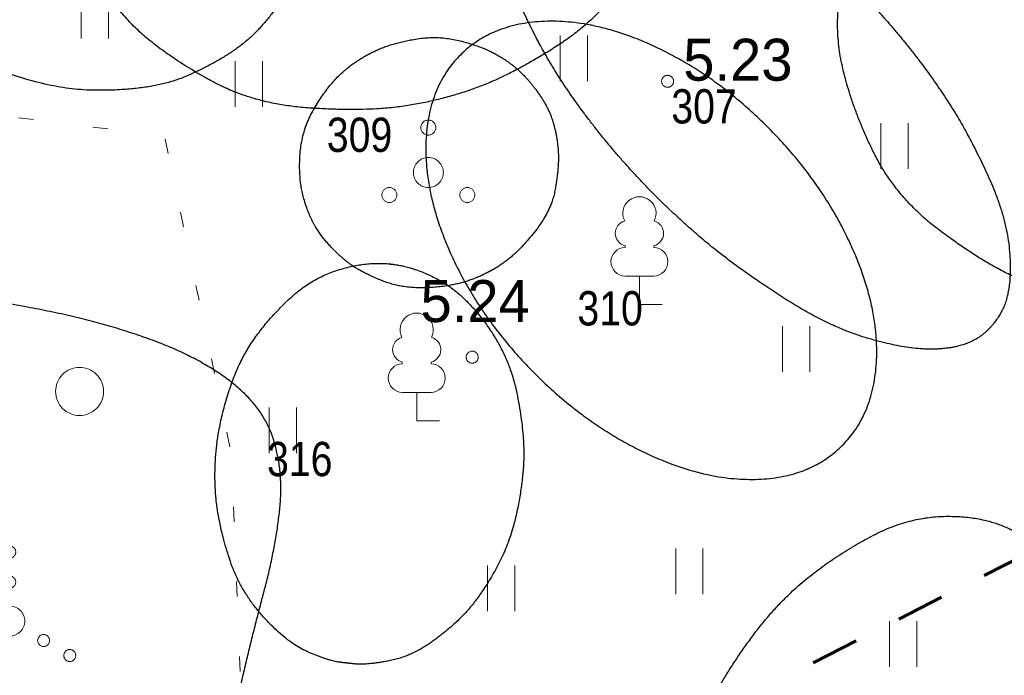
# Model space of a CAD drawing. Header units: metres. Extents: x 538891 to 1080079, y 6588829 to 13178720.
# Tile 429 of 656: x 540007 to 540023, y 6589144 to 6589155. Entities that reach past the tile are written whole.
import ezdxf

# ---------------------------------------------------------------- set-up
doc = ezdxf.new("R2010")
doc.units = ezdxf.units.M
doc.header["$LTSCALE"] = 0.4
doc.linetypes.add('KOLVIK', pattern=[3.125, 0.625, -2.5])
doc.linetypes.add('VW-02 Medium Dashed', pattern=[4, 2, -2])
for name, color, linetype in [('DENDRO', 7, 'Continuous'), ('GEO', 7, 'Continuous'), ('KINO_ASENDIPLAAN', 7, 'Continuous')]:
    doc.layers.add(name, color=color, linetype=linetype)
doc.styles.add('Arial Narrow', font='ARIALN.TTF')
doc.styles.add('HK Explorer Book', font='txt')

# ---------------------------------------------------------------- blocks, each defined once
blk = doc.blocks.new('LEHTP1')
at = {"color": 252, "linetype": 'Continuous', "lineweight": 9, "true_color": 0x888888}
for p, q in [((-0.48, 1.96), (-0.48, 1.9)), ((0.48, 1.96), (0.48, 1.9)), ((0.48, 0.95), (-0.48, 0.95)), ((0, 0), (0, 0.95)), ((0.76, 0), (0, 0))]:
    blk.add_line(p, q, dxfattribs=at)
for centre, radius, start, end in [((0, 3.04), 0.554, 332.5799, 207.4201), ((-0.38, 2.375), 0.425, 105.2441, 257.079), ((0.38, 2.375), 0.425, 282.921, 74.7559), ((-0.475, 1.425), 0.475, 90, 270), ((0.475, 1.425), 0.475, 270, 90)]:
    blk.add_arc(centre, radius, start, end, dxfattribs=at)
blk = doc.blocks.new('PQQSAS')
at = {"color": 252, "linetype": 'Continuous', "lineweight": 9, "true_color": 0x888888, "flags": 128}
for points in [[(0.25, 1.5), (0.249, 1.475), (0.245, 1.451), (0.239, 1.427), (0.231, 1.404), (0.22, 1.382), (0.208, 1.361), (0.193, 1.341), (0.177, 1.323), (0.159, 1.307), (0.139, 1.292), (0.118, 1.28), (0.096, 1.269), (0.073, 1.261), (0.049, 1.255), (0.025, 1.251), (0, 1.25), (-0.025, 1.251), (-0.049, 1.255), (-0.073, 1.261), (-0.096, 1.269), (-0.118, 1.28), (-0.139, 1.292), (-0.159, 1.307), (-0.177, 1.323), (-0.193, 1.341), (-0.208, 1.361), (-0.22, 1.382), (-0.231, 1.404), (-0.239, 1.427), (-0.245, 1.451), (-0.249, 1.475), (-0.25, 1.5), (-0.249, 1.525), (-0.245, 1.549), (-0.239, 1.573), (-0.231, 1.596), (-0.22, 1.618), (-0.208, 1.639), (-0.193, 1.659), (-0.177, 1.677), (-0.159, 1.693), (-0.139, 1.708), (-0.118, 1.72), (-0.096, 1.731), (-0.073, 1.739), (-0.049, 1.745), (-0.025, 1.749), (0, 1.75), (0.025, 1.749), (0.049, 1.745), (0.073, 1.739), (0.096, 1.731), (0.118, 1.72), (0.139, 1.708), (0.159, 1.693), (0.177, 1.677), (0.193, 1.659), (0.208, 1.639), (0.22, 1.618), (0.231, 1.596), (0.239, 1.573), (0.245, 1.549), (0.249, 1.525)], [(0.5, 0), (0.498, -0.049), (0.49, -0.098), (0.478, -0.145), (0.462, -0.191), (0.441, -0.236), (0.416, -0.278), (0.387, -0.317), (0.354, -0.354), (0.317, -0.387), (0.278, -0.416), (0.236, -0.441), (0.191, -0.462), (0.145, -0.478), (0.098, -0.49), (0.049, -0.498), (0, -0.5), (-0.049, -0.498), (-0.098, -0.49), (-0.145, -0.478), (-0.191, -0.462), (-0.236, -0.441), (-0.278, -0.416), (-0.317, -0.387), (-0.354, -0.354), (-0.387, -0.317), (-0.416, -0.278), (-0.441, -0.236), (-0.462, -0.191), (-0.478, -0.145), (-0.49, -0.098), (-0.498, -0.049), (-0.5, 0), (-0.498, 0.049), (-0.49, 0.098), (-0.478, 0.145), (-0.462, 0.191), (-0.441, 0.236), (-0.416, 0.278), (-0.387, 0.317), (-0.354, 0.354), (-0.317, 0.387), (-0.278, 0.416), (-0.236, 0.441), (-0.191, 0.462), (-0.145, 0.478), (-0.098, 0.49), (-0.049, 0.498), (0, 0.5), (0.049, 0.498), (0.098, 0.49), (0.145, 0.478), (0.191, 0.462), (0.236, 0.441), (0.278, 0.416), (0.317, 0.387), (0.354, 0.354), (0.387, 0.317), (0.416, 0.278), (0.441, 0.236), (0.462, 0.191), (0.478, 0.145), (0.49, 0.098), (0.498, 0.049)], [(-1.05, -0.75), (-1.051, -0.775), (-1.055, -0.799), (-1.061, -0.823), (-1.069, -0.846), (-1.08, -0.868), (-1.092, -0.889), (-1.107, -0.909), (-1.123, -0.927), (-1.141, -0.943), (-1.161, -0.958), (-1.182, -0.97), (-1.204, -0.981), (-1.227, -0.989), (-1.251, -0.995), (-1.275, -0.999), (-1.3, -1), (-1.325, -0.999), (-1.349, -0.995), (-1.373, -0.989), (-1.396, -0.981), (-1.418, -0.97), (-1.439, -0.958), (-1.459, -0.943), (-1.477, -0.927), (-1.493, -0.909), (-1.508, -0.889), (-1.52, -0.868), (-1.531, -0.846), (-1.539, -0.823), (-1.545, -0.799), (-1.549, -0.775), (-1.55, -0.75), (-1.549, -0.725), (-1.545, -0.701), (-1.539, -0.677), (-1.531, -0.654), (-1.52, -0.632), (-1.508, -0.611), (-1.493, -0.591), (-1.477, -0.573), (-1.459, -0.557), (-1.439, -0.542), (-1.418, -0.53), (-1.396, -0.519), (-1.373, -0.511), (-1.349, -0.505), (-1.325, -0.501), (-1.3, -0.5), (-1.275, -0.501), (-1.251, -0.505), (-1.227, -0.511), (-1.204, -0.519), (-1.182, -0.53), (-1.161, -0.542), (-1.141, -0.557), (-1.123, -0.573), (-1.107, -0.591), (-1.092, -0.611), (-1.08, -0.632), (-1.069, -0.654), (-1.061, -0.677), (-1.055, -0.701), (-1.051, -0.725)], [(1.55, -0.75), (1.549, -0.775), (1.545, -0.799), (1.539, -0.823), (1.531, -0.846), (1.52, -0.868), (1.508, -0.889), (1.493, -0.909), (1.477, -0.927), (1.459, -0.943), (1.439, -0.958), (1.418, -0.97), (1.396, -0.981), (1.373, -0.989), (1.349, -0.995), (1.325, -0.999), (1.3, -1), (1.275, -0.999), (1.251, -0.995), (1.227, -0.989), (1.204, -0.981), (1.182, -0.97), (1.161, -0.958), (1.141, -0.943), (1.123, -0.927), (1.107, -0.909), (1.092, -0.889), (1.08, -0.868), (1.069, -0.846), (1.061, -0.823), (1.055, -0.799), (1.051, -0.775), (1.05, -0.75), (1.051, -0.725), (1.055, -0.701), (1.061, -0.677), (1.069, -0.654), (1.08, -0.632), (1.092, -0.611), (1.107, -0.591), (1.123, -0.573), (1.141, -0.557), (1.161, -0.542), (1.182, -0.53), (1.204, -0.519), (1.227, -0.511), (1.251, -0.505), (1.275, -0.501), (1.3, -0.5), (1.325, -0.501), (1.349, -0.505), (1.373, -0.511), (1.396, -0.519), (1.418, -0.53), (1.439, -0.542), (1.459, -0.557), (1.477, -0.573), (1.493, -0.591), (1.508, -0.611), (1.52, -0.632), (1.531, -0.654), (1.539, -0.677), (1.545, -0.701), (1.549, -0.725)]]:
    blk.add_lwpolyline(points, close=True, dxfattribs=at)
blk = doc.blocks.new('VQSA')
at = {"color": 7, "linetype": 'Continuous', "lineweight": 9, "flags": 128}
for points in [[(0.2, 2.3), (0.199, 2.28), (0.196, 2.261), (0.191, 2.242), (0.185, 2.223), (0.176, 2.206), (0.166, 2.189), (0.155, 2.173), (0.141, 2.159), (0.127, 2.145), (0.111, 2.134), (0.094, 2.124), (0.077, 2.115), (0.058, 2.109), (0.039, 2.104), (0.02, 2.101), (0, 2.1), (-0.02, 2.101), (-0.039, 2.104), (-0.058, 2.109), (-0.077, 2.115), (-0.094, 2.124), (-0.111, 2.134), (-0.127, 2.145), (-0.141, 2.159), (-0.155, 2.173), (-0.166, 2.189), (-0.176, 2.206), (-0.185, 2.223), (-0.191, 2.242), (-0.196, 2.261), (-0.199, 2.28), (-0.2, 2.3), (-0.199, 2.32), (-0.196, 2.339), (-0.191, 2.358), (-0.185, 2.377), (-0.176, 2.394), (-0.166, 2.411), (-0.155, 2.427), (-0.141, 2.441), (-0.127, 2.455), (-0.111, 2.466), (-0.094, 2.476), (-0.077, 2.485), (-0.058, 2.491), (-0.039, 2.496), (-0.02, 2.499), (0, 2.5), (0.02, 2.499), (0.039, 2.496), (0.058, 2.491), (0.077, 2.485), (0.094, 2.476), (0.111, 2.466), (0.127, 2.455), (0.141, 2.441), (0.155, 2.427), (0.166, 2.411), (0.176, 2.394), (0.185, 2.377), (0.191, 2.358), (0.196, 2.339), (0.199, 2.32)], [(0.2, 1.3), (0.199, 1.28), (0.196, 1.261), (0.191, 1.242), (0.185, 1.223), (0.176, 1.206), (0.166, 1.189), (0.155, 1.173), (0.141, 1.159), (0.127, 1.145), (0.111, 1.134), (0.094, 1.124), (0.077, 1.115), (0.058, 1.109), (0.039, 1.104), (0.02, 1.101), (0, 1.1), (-0.02, 1.101), (-0.039, 1.104), (-0.058, 1.109), (-0.077, 1.115), (-0.094, 1.124), (-0.111, 1.134), (-0.127, 1.145), (-0.141, 1.159), (-0.155, 1.173), (-0.166, 1.189), (-0.176, 1.206), (-0.185, 1.223), (-0.191, 1.242), (-0.196, 1.261), (-0.199, 1.28), (-0.2, 1.3), (-0.199, 1.32), (-0.196, 1.339), (-0.191, 1.358), (-0.185, 1.377), (-0.176, 1.394), (-0.166, 1.411), (-0.155, 1.427), (-0.141, 1.441), (-0.127, 1.455), (-0.111, 1.466), (-0.094, 1.476), (-0.077, 1.485), (-0.058, 1.491), (-0.039, 1.496), (-0.02, 1.499), (0, 1.5), (0.02, 1.499), (0.039, 1.496), (0.058, 1.491), (0.077, 1.485), (0.094, 1.476), (0.111, 1.466), (0.127, 1.455), (0.141, 1.441), (0.155, 1.427), (0.166, 1.411), (0.176, 1.394), (0.185, 1.377), (0.191, 1.358), (0.196, 1.339), (0.199, 1.32)], [(0.5, 0), (0.498, -0.049), (0.49, -0.098), (0.478, -0.145), (0.462, -0.191), (0.441, -0.236), (0.416, -0.278), (0.387, -0.317), (0.354, -0.354), (0.317, -0.387), (0.278, -0.416), (0.236, -0.441), (0.191, -0.462), (0.145, -0.478), (0.098, -0.49), (0.049, -0.498), (0, -0.5), (-0.049, -0.498), (-0.098, -0.49), (-0.145, -0.478), (-0.191, -0.462), (-0.236, -0.441), (-0.278, -0.416), (-0.317, -0.387), (-0.354, -0.354), (-0.387, -0.317), (-0.416, -0.278), (-0.441, -0.236), (-0.462, -0.191), (-0.478, -0.145), (-0.49, -0.098), (-0.498, -0.049), (-0.5, 0), (-0.498, 0.049), (-0.49, 0.098), (-0.478, 0.145), (-0.462, 0.191), (-0.441, 0.236), (-0.416, 0.278), (-0.387, 0.317), (-0.354, 0.354), (-0.317, 0.387), (-0.278, 0.416), (-0.236, 0.441), (-0.191, 0.462), (-0.145, 0.478), (-0.098, 0.49), (-0.049, 0.498), (0, 0.5), (0.049, 0.498), (0.098, 0.49), (0.145, 0.478), (0.191, 0.462), (0.236, 0.441), (0.278, 0.416), (0.317, 0.387), (0.354, 0.354), (0.387, 0.317), (0.416, 0.278), (0.441, 0.236), (0.462, 0.191), (0.478, 0.145), (0.49, 0.098), (0.498, 0.049)], [(-0.93, -0.65), (-0.931, -0.67), (-0.934, -0.689), (-0.939, -0.708), (-0.945, -0.727), (-0.954, -0.744), (-0.964, -0.761), (-0.975, -0.777), (-0.989, -0.791), (-1.003, -0.805), (-1.019, -0.816), (-1.036, -0.826), (-1.053, -0.835), (-1.072, -0.841), (-1.091, -0.846), (-1.11, -0.849), (-1.13, -0.85), (-1.15, -0.849), (-1.169, -0.846), (-1.188, -0.841), (-1.207, -0.835), (-1.224, -0.826), (-1.241, -0.816), (-1.257, -0.805), (-1.271, -0.791), (-1.285, -0.777), (-1.296, -0.761), (-1.306, -0.744), (-1.315, -0.727), (-1.321, -0.708), (-1.326, -0.689), (-1.329, -0.67), (-1.33, -0.65), (-1.329, -0.63), (-1.326, -0.611), (-1.321, -0.592), (-1.315, -0.573), (-1.306, -0.556), (-1.296, -0.539), (-1.285, -0.523), (-1.271, -0.509), (-1.257, -0.495), (-1.241, -0.484), (-1.224, -0.474), (-1.207, -0.465), (-1.188, -0.459), (-1.169, -0.454), (-1.15, -0.451), (-1.13, -0.45), (-1.11, -0.451), (-1.091, -0.454), (-1.072, -0.459), (-1.053, -0.465), (-1.036, -0.474), (-1.019, -0.484), (-1.003, -0.495), (-0.989, -0.509), (-0.975, -0.523), (-0.964, -0.539), (-0.954, -0.556), (-0.945, -0.573), (-0.939, -0.592), (-0.934, -0.611), (-0.931, -0.63)], [(1.33, -0.65), (1.329, -0.67), (1.326, -0.689), (1.321, -0.708), (1.315, -0.727), (1.306, -0.744), (1.296, -0.761), (1.285, -0.777), (1.271, -0.791), (1.257, -0.805), (1.241, -0.816), (1.224, -0.826), (1.207, -0.835), (1.188, -0.841), (1.169, -0.846), (1.15, -0.849), (1.13, -0.85), (1.11, -0.849), (1.091, -0.846), (1.072, -0.841), (1.053, -0.835), (1.036, -0.826), (1.019, -0.816), (1.003, -0.805), (0.989, -0.791), (0.975, -0.777), (0.964, -0.761), (0.954, -0.744), (0.945, -0.727), (0.939, -0.708), (0.934, -0.689), (0.931, -0.67), (0.93, -0.65), (0.931, -0.63), (0.934, -0.611), (0.939, -0.592), (0.945, -0.573), (0.954, -0.556), (0.964, -0.539), (0.975, -0.523), (0.989, -0.509), (1.003, -0.495), (1.019, -0.484), (1.036, -0.474), (1.053, -0.465), (1.072, -0.459), (1.091, -0.454), (1.11, -0.451), (1.13, -0.45), (1.15, -0.451), (1.169, -0.454), (1.188, -0.459), (1.207, -0.465), (1.224, -0.474), (1.241, -0.484), (1.257, -0.495), (1.271, -0.509), (1.285, -0.523), (1.296, -0.539), (1.306, -0.556), (1.315, -0.573), (1.321, -0.592), (1.326, -0.611), (1.329, -0.63)], [(-1.8, -1.15), (-1.801, -1.17), (-1.804, -1.189), (-1.809, -1.208), (-1.815, -1.227), (-1.824, -1.244), (-1.834, -1.261), (-1.845, -1.277), (-1.859, -1.291), (-1.873, -1.305), (-1.889, -1.316), (-1.906, -1.326), (-1.923, -1.335), (-1.942, -1.341), (-1.961, -1.346), (-1.98, -1.349), (-2, -1.35), (-2.02, -1.349), (-2.039, -1.346), (-2.058, -1.341), (-2.077, -1.335), (-2.094, -1.326), (-2.111, -1.316), (-2.127, -1.305), (-2.141, -1.291), (-2.155, -1.277), (-2.166, -1.261), (-2.176, -1.244), (-2.185, -1.227), (-2.191, -1.208), (-2.196, -1.189), (-2.199, -1.17), (-2.2, -1.15), (-2.199, -1.13), (-2.196, -1.111), (-2.191, -1.092), (-2.185, -1.073), (-2.176, -1.056), (-2.166, -1.039), (-2.155, -1.023), (-2.141, -1.009), (-2.127, -0.995), (-2.111, -0.984), (-2.094, -0.974), (-2.077, -0.965), (-2.058, -0.959), (-2.039, -0.954), (-2.02, -0.951), (-2, -0.95), (-1.98, -0.951), (-1.961, -0.954), (-1.942, -0.959), (-1.923, -0.965), (-1.906, -0.974), (-1.889, -0.984), (-1.873, -0.995), (-1.859, -1.009), (-1.845, -1.023), (-1.834, -1.039), (-1.824, -1.056), (-1.815, -1.073), (-1.809, -1.092), (-1.804, -1.111), (-1.801, -1.13)], [(2.2, -1.15), (2.199, -1.17), (2.196, -1.189), (2.191, -1.208), (2.185, -1.227), (2.176, -1.244), (2.166, -1.261), (2.155, -1.277), (2.141, -1.291), (2.127, -1.305), (2.111, -1.316), (2.094, -1.326), (2.077, -1.335), (2.058, -1.341), (2.039, -1.346), (2.02, -1.349), (2, -1.35), (1.98, -1.349), (1.961, -1.346), (1.942, -1.341), (1.923, -1.335), (1.906, -1.326), (1.889, -1.316), (1.873, -1.305), (1.859, -1.291), (1.845, -1.277), (1.834, -1.261), (1.824, -1.244), (1.815, -1.227), (1.809, -1.208), (1.804, -1.189), (1.801, -1.17), (1.8, -1.15), (1.801, -1.13), (1.804, -1.111), (1.809, -1.092), (1.815, -1.073), (1.824, -1.056), (1.834, -1.039), (1.845, -1.023), (1.859, -1.009), (1.873, -0.995), (1.889, -0.984), (1.906, -0.974), (1.923, -0.965), (1.942, -0.959), (1.961, -0.954), (1.98, -0.951), (2, -0.95), (2.02, -0.951), (2.039, -0.954), (2.058, -0.959), (2.077, -0.965), (2.094, -0.974), (2.111, -0.984), (2.127, -0.995), (2.141, -1.009), (2.155, -1.023), (2.166, -1.039), (2.176, -1.056), (2.185, -1.073), (2.191, -1.092), (2.196, -1.111), (2.199, -1.13)]]:
    blk.add_lwpolyline(points, close=True, dxfattribs=at)
blk = doc.blocks.new('METS')
at = {"color": 7, "linetype": 'Continuous', "lineweight": 9, "flags": 128}
blk.add_lwpolyline([(0.8, 0), (0.796, -0.078), (0.785, -0.156), (0.766, -0.232), (0.739, -0.306), (0.706, -0.377), (0.665, -0.444), (0.618, -0.508), (0.566, -0.566), (0.508, -0.618), (0.444, -0.665), (0.377, -0.706), (0.306, -0.739), (0.232, -0.766), (0.156, -0.785), (0.078, -0.796), (0, -0.8), (-0.078, -0.796), (-0.156, -0.785), (-0.232, -0.766), (-0.306, -0.739), (-0.377, -0.706), (-0.444, -0.665), (-0.508, -0.618), (-0.566, -0.566), (-0.618, -0.508), (-0.665, -0.444), (-0.706, -0.377), (-0.739, -0.306), (-0.766, -0.232), (-0.785, -0.156), (-0.796, -0.078), (-0.8, 0), (-0.796, 0.078), (-0.785, 0.156), (-0.766, 0.232), (-0.739, 0.306), (-0.706, 0.377), (-0.665, 0.444), (-0.618, 0.508), (-0.566, 0.566), (-0.508, 0.618), (-0.444, 0.665), (-0.377, 0.706), (-0.306, 0.739), (-0.232, 0.766), (-0.156, 0.785), (-0.078, 0.796), (0, 0.8), (0.078, 0.796), (0.156, 0.785), (0.232, 0.766), (0.306, 0.739), (0.377, 0.706), (0.444, 0.665), (0.508, 0.618), (0.566, 0.566), (0.618, 0.508), (0.665, 0.444), (0.706, 0.377), (0.739, 0.306), (0.766, 0.232), (0.785, 0.156), (0.796, 0.078)], close=True, dxfattribs=at)
blk = doc.blocks.new('HEIN')
at = {"color": 7, "linetype": 'Continuous', "lineweight": 9}
for p, q in [((-0.455, 0.761), (-0.455, -0.761)), ((0.455, 0.761), (0.455, -0.761))]:
    blk.add_line(p, q, dxfattribs=at)

msp = doc.modelspace()

# ---------------------------------------------------------------- linework, layer by layer
at = {"layer": 'DENDRO', "color": 82, "linetype": 'Continuous', "lineweight": 25, "true_color": 0x33cc00}
for points, knots in [([(540003.399, 6589163.0522), (540003.3734, 6589163.03), (540003.3479, 6589163.0079), (540002.8756, 6589162.5868), (540002.2114, 6589161.2395), (540002.1849, 6589159.7005), (540002.4812, 6589158.2406), (540003.319, 6589156.7475), (540004.7402, 6589155.1291), (540007.047, 6589154.0493), (540008.9511, 6589154.0381), (540010.0635, 6589154.5236), (540010.8145, 6589155.1078), (540011.5514, 6589156.2827), (540011.7297, 6589157.6935), (540011.6237, 6589158.7929), (540011.1467, 6589160.3016), (540010.1391, 6589161.7345), (540009.1213, 6589162.6924), (540007.4081, 6589163.7228), (540005.3568, 6589163.9596), (540003.9364, 6589163.4988), (540003.45, 6589163.0965), (540003.4245, 6589163.0743), (540003.399, 6589163.0522)], [0, 0, 0, 0.0027966, 0.0027966, 0.0551335, 0.1074703, 0.1598071, 0.212144, 0.2644808, 0.3168176, 0.3691545, 0.4214913, 0.4738282, 0.526165, 0.5785018, 0.6308387, 0.6831755, 0.7355123, 0.7878492, 0.840186, 0.8925229, 0.9448597, 0.9971965, 0.9971965, 1, 1, 1]), ([(540017.5624, 6589158.8071), (540017.5562, 6589158.8382), (540017.55, 6589158.8694), (540017.4256, 6589159.4499), (540016.6807, 6589160.6197), (540015.5268, 6589161.3841), (540014.0282, 6589161.971), (540012.1483, 6589161.8961), (540010.2843, 6589161.4101), (540008.5167, 6589160.0056), (540007.7262, 6589158.474), (540007.6323, 6589157.3509), (540007.7645, 6589156.4667), (540008.3501, 6589155.32), (540009.3432, 6589154.5008), (540010.6807, 6589153.8036), (540012.5074, 6589153.6876), (540013.756, 6589153.8723), (540014.9255, 6589154.3007), (540016.419, 6589155.2517), (540017.4387, 6589156.8029), (540017.6781, 6589158.1614), (540017.5749, 6589158.7447), (540017.5687, 6589158.7759), (540017.5624, 6589158.8071)], [0, 0, 0, 0.0028013, 0.0028013, 0.0551377, 0.1074741, 0.1598104, 0.2121468, 0.2644832, 0.3168196, 0.369156, 0.4214923, 0.4738287, 0.5261651, 0.5785015, 0.6308379, 0.6831742, 0.7355106, 0.787847, 0.8401834, 0.8925197, 0.9448561, 0.9971925, 0.9971925, 1, 1, 1]), ([(540020.9585, 6589157.1347), (540020.9403, 6589157.107), (540020.9222, 6589157.0793), (540020.5884, 6589156.5563), (540020.2816, 6589155.1265), (540020.6051, 6589153.7262), (540021.3398, 6589152.2481), (540022.8107, 6589151.145), (540023.914, 6589150.6757), (540025.6022, 6589150.4131), (540027.321, 6589150.9578), (540028.2185, 6589151.7333), (540028.7662, 6589152.4866), (540029.177, 6589153.7796), (540029.0227, 6589155.1147), (540028.4986, 6589156.5842), (540027.1877, 6589157.8357), (540026.1334, 6589158.4396), (540024.4214, 6589158.9186), (540022.5258, 6589158.5451), (540021.3443, 6589157.7006), (540020.9947, 6589157.1901), (540020.9766, 6589157.1624), (540020.9585, 6589157.1347)], [0, 0, 0, 0.0029457, 0.0029457, 0.0581735, 0.1134013, 0.1686291, 0.2238569, 0.2790847, 0.3343125, 0.3895403, 0.4447681, 0.4999959, 0.5552237, 0.6104515, 0.6656793, 0.7209071, 0.7761349, 0.8313627, 0.8865905, 0.9418183, 0.9970461, 0.9970461, 1, 1, 1])]:
    msp.add_open_spline(points, degree=2, knots=knots, dxfattribs=at)
at = {"layer": 'DENDRO', "color": 30, "linetype": 'Continuous', "lineweight": 25, "true_color": 0xff7f00}
for points, knots in [([(540015.0511, 6589158.037), (540015.0381, 6589158.0242), (540015.0251, 6589158.0115), (540014.899, 6589157.8714), (540014.6605, 6589157.3933), (540014.7353, 6589156.2089), (540015.3365, 6589154.8721), (540015.9549, 6589153.8776), (540016.7693, 6589152.8493), (540017.725, 6589151.8761), (540018.7384, 6589151.0429), (540020.2261, 6589150.0935), (540021.5286, 6589149.7142), (540022.4274, 6589149.7417), (540022.9549, 6589150.0757), (540023.2693, 6589150.707), (540023.1945, 6589151.8914), (540022.5933, 6589153.2282), (540021.9749, 6589154.2228), (540021.1606, 6589155.251), (540020.2048, 6589156.2242), (540018.6602, 6589157.4834), (540016.8828, 6589158.3124), (540015.9955, 6589158.3941), (540015.3294, 6589158.2903), (540015.0771, 6589158.0626), (540015.0641, 6589158.0498), (540015.0511, 6589158.037)], [0, 0, 0, 0.0043706, 0.0043706, 0.0495163, 0.094662, 0.1398077, 0.1849535, 0.2300992, 0.2752449, 0.3203907, 0.3655364, 0.4106821, 0.4558278, 0.5009736, 0.5461193, 0.591265, 0.6364108, 0.6815565, 0.7267022, 0.7718479, 0.8169937, 0.8621394, 0.9072851, 0.9524309, 0.9975766, 0.9975766, 1, 1, 1]), ([(540011.4872, 6589152.1473), (540011.4933, 6589152.1291), (540011.4994, 6589152.1109), (540011.6166, 6589151.7682), (540012.0399, 6589151.2826), (540012.4422, 6589150.9955), (540013.0998, 6589150.7373), (540013.8932, 6589150.7651), (540014.51, 6589150.9709), (540015.0303, 6589151.3317), (540015.5831, 6589152.0297), (540015.7112, 6589152.717), (540015.6978, 6589153.2161), (540015.5535, 6589153.7391), (540015.2097, 6589154.2246), (540014.8676, 6589154.5342), (540014.4044, 6589154.7861), (540013.6815, 6589154.963), (540012.8843, 6589154.8203), (540012.307, 6589154.5309), (540011.8564, 6589154.1147), (540011.4231, 6589153.3892), (540011.3677, 6589152.528), (540011.4751, 6589152.1837), (540011.4812, 6589152.1655), (540011.4872, 6589152.1473)], [0, 0, 0, 0.0026347, 0.0026347, 0.0523707, 0.1021067, 0.1518427, 0.2015787, 0.2513147, 0.3010507, 0.3507867, 0.4005227, 0.4502587, 0.4999947, 0.5497307, 0.5994667, 0.6492027, 0.6989387, 0.7486747, 0.7984107, 0.8481467, 0.8978827, 0.9476187, 0.9973547, 0.9973547, 1, 1, 1]), ([(540012.9225, 6589151.1452), (540012.9019, 6589151.1475), (540012.8814, 6589151.1498), (540012.4962, 6589151.1872), (540011.6147, 6589150.9226), (540010.9113, 6589150.2882), (540010.3772, 6589149.5405), (540010.0527, 6589148.5331), (540009.9568, 6589147.6673), (540010.0324, 6589146.826), (540010.3838, 6589145.708), (540011.168, 6589144.8392), (540011.8474, 6589144.5384), (540012.1835, 6589144.4887), (540012.5231, 6589144.4613), (540013.2556, 6589144.6021), (540013.9643, 6589145.1138), (540014.4149, 6589145.6238), (540014.8961, 6589146.474), (540015.1231, 6589147.5331), (540015.1323, 6589148.3974), (540014.8859, 6589149.6076), (540014.1422, 6589150.6379), (540013.3462, 6589151.0889), (540012.9636, 6589151.1406), (540012.943, 6589151.1429), (540012.9225, 6589151.1452)], [0, 0, 0, 0.0025316, 0.0025316, 0.0499093, 0.0972869, 0.1446646, 0.1920422, 0.2394199, 0.2867975, 0.3341751, 0.3815528, 0.4289304, 0.4763081, 0.5236857, 0.5710634, 0.618441, 0.6658187, 0.7131963, 0.760574, 0.8079516, 0.8553293, 0.9027069, 0.9500845, 0.9974622, 0.9974622, 1, 1, 1]), ([(540023.249, 6589146.7206), (540023.2252, 6589146.732), (540023.2014, 6589146.7435), (540022.7528, 6589146.9502), (540021.5429, 6589146.9283), (540020.3559, 6589146.3123), (540019.3153, 6589145.4684), (540018.3935, 6589144.1737), (540017.8237, 6589142.9878), (540017.4751, 6589141.7681), (540017.3172, 6589140.047), (540017.8145, 6589138.5056), (540018.4865, 6589137.8082), (540019.1322, 6589137.4422), (540020.2281, 6589137.3359), (540021.3578, 6589137.7767), (540022.1725, 6589138.3177), (540023.2024, 6589139.3276), (540024.0328, 6589140.7344), (540024.4964, 6589141.9527), (540024.8304, 6589143.7623), (540024.466, 6589145.5161), (540023.7345, 6589146.4718), (540023.2966, 6589146.6977), (540023.2728, 6589146.7092), (540023.249, 6589146.7206)], [0, 0, 0, 0.0026574, 0.0026574, 0.0523914, 0.1021253, 0.1518593, 0.2015932, 0.2513271, 0.3010611, 0.350795, 0.400529, 0.4502629, 0.4999969, 0.5497308, 0.5994647, 0.6491987, 0.6989326, 0.7486666, 0.7984005, 0.8481345, 0.8978684, 0.9476023, 0.9973363, 0.9973363, 1, 1, 1])]:
    msp.add_open_spline(points, degree=2, knots=knots, dxfattribs=at)
msp.add_open_spline([(540017.073, 6589148.0376), (540016.0669, 6589148.5354), (540014.3725, 6589150.2918), (540013.4502, 6589152.3387), (540013.5469, 6589154.1274), (540014.6368, 6589155.1787), (540016.4278, 6589155.211), (540018.4401, 6589154.2155), (540020.1344, 6589152.459), (540021.0568, 6589150.4122), (540020.9601, 6589148.6234), (540019.8702, 6589147.5721), (540018.0792, 6589147.5399), (540017.073, 6589148.0376)], degree=2, dxfattribs=at)
at = {"layer": 'DENDRO', "color": 82, "linetype": 'Continuous', "lineweight": 25, "true_color": 0x33cc00}
msp.add_open_spline([(539988.0957, 6589108.2672), (539988.0044, 6589108.4014), (539987.7913, 6589108.8342), (539987.6514, 6589109.2225), (539987.6352, 6589109.3575), (539987.717, 6589109.8147), (539987.8949, 6589110.6323), (539988.1187, 6589111.3646), (539988.2778, 6589112.002), (539988.2857, 6589112.6567), (539988.0093, 6589113.2925), (539987.3796, 6589113.8893), (539986.582, 6589114.4887), (539985.7979, 6589115.1314), (539985.2211, 6589115.8588), (539984.8497, 6589116.71), (539984.5894, 6589117.7228), (539984.3591, 6589118.9388), (539984.0113, 6589120.7346), (539983.3032, 6589123.245), (539982.2302, 6589125.472), (539981.3772, 6589127.2123), (539980.9924, 6589128.5901), (539981.0754, 6589129.4442), (539981.4728, 6589130.1874), (539982.6192, 6589131.0225), (539984.4259, 6589131.8109), (539986.308, 6589132.5874), (539987.8496, 6589133.504), (539989.0633, 6589134.5432), (539990.0566, 6589135.6503), (539990.9328, 6589136.7695), (539991.7104, 6589137.8993), (539992.2845, 6589139.1156), (539992.5585, 6589140.4883), (539992.4551, 6589142.0799), (539992.2885, 6589143.7855), (539992.4203, 6589145.4781), (539993.2464, 6589147.0288), (539994.8091, 6589148.3553), (539996.7785, 6589149.4252), (539998.862, 6589150.1988), (540000.7965, 6589150.6462), (540002.6366, 6589150.8157), (540004.4564, 6589150.7602), (540006.3467, 6589150.5375), (540008.2033, 6589150.1509), (540009.7714, 6589149.5617), (540010.803, 6589148.7339), (540011.1266, 6589147.6477), (540010.98, 6589146.3705), (540010.6052, 6589144.9724), (540010.2693, 6589143.5175), (540009.9122, 6589142.139), (540009.2889, 6589141.0064), (540008.1538, 6589140.3033), (540006.4279, 6589140.0927), (540004.6088, 6589140.0268), (540003.3638, 6589139.7969), (540002.8801, 6589139.3853), (540002.7008, 6589138.7981), (540002.9621, 6589137.7756), (540003.776, 6589136.6694), (540004.7984, 6589136.0676), (540005.814, 6589136.1694), (540006.8116, 6589136.6145), (540007.7694, 6589137.0744), (540008.6671, 6589137.2079), (540009.4883, 6589137.0123), (540010.3998, 6589136.4748), (540011.4028, 6589135.3462), (540011.7287, 6589134.2664), (540011.3895, 6589133.8128), (540010.8909, 6589133.5781), (540010.2777, 6589133.3933), (540009.5013, 6589133.1294), (540008.784, 6589132.6527), (540008.5891, 6589132.1036), (540008.761, 6589131.4458), (540009.5114, 6589130.6851), (540010.4362, 6589130.3973), (540011.2278, 6589130.3293), (540011.9177, 6589130.2331), (540012.3519, 6589129.9343), (540012.4082, 6589129.2904), (540012.1945, 6589128.4161), (540011.8292, 6589127.4392), (540011.3445, 6589126.2504), (540010.7254, 6589125.0868), (540009.9948, 6589124.5132), (540009.2551, 6589124.2979), (540008.4307, 6589124.1687), (540007.5919, 6589123.9722), (540006.8054, 6589123.5401), (540006.1872, 6589122.8981), (540005.8756, 6589122.1712), (540006.0243, 6589121.4786), (540006.6682, 6589120.8855), (540007.484, 6589120.2887), (540008.1628, 6589119.5913), (540008.3782, 6589118.6886), (540008.1574, 6589117.6376), (540007.6601, 6589116.5533), (540007.029, 6589115.5539), (540006.3805, 6589114.6784), (540005.7661, 6589113.7941), (540005.2413, 6589112.7798), (540004.8625, 6589111.5105), (540004.4684, 6589110.0779), (540003.8445, 6589108.6291), (540002.7636, 6589107.3049), (540001.1526, 6589106.2285), (539999.1804, 6589105.4928), (539996.994, 6589105.1955), (539994.7452, 6589105.4237), (539992.6171, 6589105.9987), (539990.7944, 6589106.7005), (539989.4837, 6589107.2981), (539988.7123, 6589107.7054), (539988.3008, 6589108.0055), (539988.1414, 6589108.2001), (539988.0957, 6589108.2672)], degree=2, dxfattribs=at)
at = {"layer": 'GEO', "color": 8, "linetype": 'Continuous', "lineweight": 9, "true_color": 0x7d7d7d, "flags": 128}
for points in [[(540017.626, 6589154.194), (540017.6255, 6589154.1842), (540017.6241, 6589154.1745), (540017.6217, 6589154.165), (540017.6184, 6589154.1557), (540017.6142, 6589154.1469), (540017.6091, 6589154.1384), (540017.6033, 6589154.1306), (540017.5967, 6589154.1233), (540017.5894, 6589154.1167), (540017.5816, 6589154.1109), (540017.5731, 6589154.1058), (540017.5643, 6589154.1016), (540017.555, 6589154.0983), (540017.5455, 6589154.0959), (540017.5358, 6589154.0945), (540017.526, 6589154.094), (540017.5162, 6589154.0945), (540017.5065, 6589154.0959), (540017.497, 6589154.0983), (540017.4877, 6589154.1016), (540017.4789, 6589154.1058), (540017.4704, 6589154.1109), (540017.4626, 6589154.1167), (540017.4553, 6589154.1233), (540017.4487, 6589154.1306), (540017.4429, 6589154.1384), (540017.4378, 6589154.1469), (540017.4336, 6589154.1557), (540017.4303, 6589154.165), (540017.4279, 6589154.1745), (540017.4265, 6589154.1842), (540017.426, 6589154.194), (540017.4265, 6589154.2038), (540017.4279, 6589154.2135), (540017.4303, 6589154.223), (540017.4336, 6589154.2323), (540017.4378, 6589154.2411), (540017.4429, 6589154.2496), (540017.4487, 6589154.2574), (540017.4553, 6589154.2647), (540017.4626, 6589154.2713), (540017.4704, 6589154.2771), (540017.4789, 6589154.2822), (540017.4877, 6589154.2864), (540017.497, 6589154.2897), (540017.5065, 6589154.2921), (540017.5162, 6589154.2935), (540017.526, 6589154.294), (540017.5358, 6589154.2935), (540017.5455, 6589154.2921), (540017.555, 6589154.2897), (540017.5643, 6589154.2864), (540017.5731, 6589154.2822), (540017.5816, 6589154.2771), (540017.5894, 6589154.2713), (540017.5967, 6589154.2647), (540017.6033, 6589154.2574), (540017.6091, 6589154.2496), (540017.6142, 6589154.2411), (540017.6184, 6589154.2323), (540017.6217, 6589154.223), (540017.6241, 6589154.2135), (540017.6255, 6589154.2038)], [(540014.367, 6589149.593), (540014.3665, 6589149.5832), (540014.3651, 6589149.5735), (540014.3627, 6589149.564), (540014.3594, 6589149.5547), (540014.3552, 6589149.5459), (540014.3501, 6589149.5374), (540014.3443, 6589149.5296), (540014.3377, 6589149.5223), (540014.3304, 6589149.5157), (540014.3226, 6589149.5099), (540014.3141, 6589149.5048), (540014.3053, 6589149.5006), (540014.296, 6589149.4973), (540014.2865, 6589149.4949), (540014.2768, 6589149.4935), (540014.267, 6589149.493), (540014.2572, 6589149.4935), (540014.2475, 6589149.4949), (540014.238, 6589149.4973), (540014.2287, 6589149.5006), (540014.2199, 6589149.5048), (540014.2114, 6589149.5099), (540014.2036, 6589149.5157), (540014.1963, 6589149.5223), (540014.1897, 6589149.5296), (540014.1839, 6589149.5374), (540014.1788, 6589149.5459), (540014.1746, 6589149.5547), (540014.1713, 6589149.564), (540014.1689, 6589149.5735), (540014.1675, 6589149.5832), (540014.167, 6589149.593), (540014.1675, 6589149.6028), (540014.1689, 6589149.6125), (540014.1713, 6589149.622), (540014.1746, 6589149.6313), (540014.1788, 6589149.6401), (540014.1839, 6589149.6486), (540014.1897, 6589149.6564), (540014.1963, 6589149.6637), (540014.2036, 6589149.6703), (540014.2114, 6589149.6761), (540014.2199, 6589149.6812), (540014.2287, 6589149.6854), (540014.238, 6589149.6887), (540014.2475, 6589149.6911), (540014.2572, 6589149.6925), (540014.267, 6589149.693), (540014.2768, 6589149.6925), (540014.2865, 6589149.6911), (540014.296, 6589149.6887), (540014.3053, 6589149.6854), (540014.3141, 6589149.6812), (540014.3226, 6589149.6761), (540014.3304, 6589149.6703), (540014.3377, 6589149.6637), (540014.3443, 6589149.6564), (540014.3501, 6589149.6486), (540014.3552, 6589149.6401), (540014.3594, 6589149.6313), (540014.3627, 6589149.622), (540014.3651, 6589149.6125), (540014.3665, 6589149.6028)]]:
    msp.add_lwpolyline(points, close=True, dxfattribs=at)
at = {"layer": 'GEO', "color": 252, "linetype": 'KOLVIK', "lineweight": 9, "true_color": 0x888888, "flags": 128}
msp.add_lwpolyline([(539984.522, 6589098.694), (539984.522, 6589098.694), (539974.019, 6589095.662), (539965.5961, 6589090.666), (539959.519, 6589090.074), (539955.696, 6589087.9885), (539953.2771, 6589084.6403), (539951, 6589079.322), (539950.548, 6589074.951), (539949.935, 6589072.291), (539946.251, 6589064.829), (539952.921, 6589063.209), (539953.483, 6589060.726), (539958.74, 6589061.697), (539964.462, 6589059.766), (539967.095, 6589063.496), (539972.225, 6589062.963), (539974.542, 6589067.132), (539976.989, 6589067.171), (539979.337, 6589064.15), (539982.325, 6589061.479), (539985.496, 6589063.603), (539989.064, 6589061.941), (539994.114, 6589061.742), (539998.8914, 6589062.921), (539996.9688, 6589064.6602), (539994.9774, 6589066.7981), (539995.9095, 6589068.809), (539998.1976, 6589068.7878), (540000.1466, 6589067.3273), (540001.0955, 6589065.5992), (540001.3204, 6589065.9502), (540003.042, 6589067.4517), (540006.1286, 6589068.259), (540008.1311, 6589070.9266), (540009.0658, 6589076.2689), (540008.7516, 6589080.1858), (540010.6546, 6589081.1365), (540014.8016, 6589080.6013), (540019.8862, 6589078.4625), (540021.0387, 6589076.4656), (540021.7834, 6589073.2001), (540023.7278, 6589069.2318), (540026.4996, 6589069.5625), (540027.9889, 6589072.1254), (540031.549, 6589073.924), (540035.3838, 6589073.5278), (540038.279, 6589076.164), (540037.7884, 6589081.1445), (540034.217, 6589083.919), (540030.958, 6589084.796), (540030.2224, 6589088.6472), (540027.6748, 6589093.2835), (540023.1897, 6589096.2129), (540017.6836, 6589096.9783), (540012.8567, 6589097.8552), (540007.079, 6589101.1435), (540004.5193, 6589105.9663), (540004.3231, 6589108.5059), (540005.5634, 6589112.9149), (540006.342, 6589114.5863), (540009.5145, 6589115.0761), (540012.1968, 6589114.8456), (540016.0615, 6589113.9523), (540022.1469, 6589110.7249), (540023.5024, 6589109.5722), (540026.9448, 6589108.1043), (540033.5494, 6589106.4329), (540035.9144, 6589106.0295), (540037.8467, 6589106.577), (540040.1689, 6589108.4702), (540041.545, 6589109.755), (540042.7, 6589113.946), (540044.1489, 6589116.6096), (540043.613, 6589118.267), (540041.105, 6589118.842), (540039.426, 6589123.077), (540034.705, 6589127.7), (540032.126, 6589127.1745), (540030.421, 6589124.696), (540025.961, 6589122.434), (540024.699, 6589120.731), (540024.712, 6589117.073), (540021.355, 6589116.474), (540019.893, 6589119.289), (540019.0711, 6589122.7333), (540016.1456, 6589125.2342), (540013.241, 6589124.804), (540015.386, 6589118.02), (540009.028, 6589116.127), (540008.111, 6589119.565), (540005.86, 6589121.732), (540007.9085, 6589124.5897), (540011.006, 6589125.976), (540012.231, 6589129.538), (540008.645, 6589130.842), (540008.584, 6589132.991), (540011.794, 6589134.431), (540010.649, 6589136.878), (540005.925, 6589136.641), (540003.432, 6589136.188), (540003.125, 6589138.021), (540010.477, 6589142.435), (540010.251, 6589147.979), (540009.136, 6589153.282), (540003.726, 6589153.959), (540000.5023, 6589152.8736), (539998.96, 6589149.876), (539995.335, 6589147.182), (539992.51, 6589144.958), (539991.652, 6589139.454), (539991.1181, 6589136.8511), (539989.8197, 6589135.0237), (539985.7047, 6589132.5568), (539982.307, 6589131.375), (539980.155, 6589127.92), (539983.143, 6589124.484), (539984.173, 6589119.859), (539986.619, 6589115.809), (539987.8582, 6589114.0962), (539988.05, 6589106.876), (539984.9363, 6589104.6475), (539984.705, 6589103.186), (539984.9795, 6589100.9925), (539984.522, 6589098.694)], close=True, dxfattribs=at)
at = {"layer": 'KINO_ASENDIPLAAN', "color": 140, "linetype": 'VW-02 Medium Dashed', "lineweight": 70, "true_color": 0x00bfff, "flags": 128}
msp.add_lwpolyline([(539941.0048, 6589300.3454), (539940.5217, 6589296.9546), (539974.3604, 6589288.4827), (539975.01, 6589291.078), (540000.3128, 6589286.6251), (540002.9731, 6589249.9773), (539993.0762, 6589225.0232), (540063.9301, 6589088.0629), (540060.1052, 6589086.0133), (540027.1158, 6589148.1533), (539896.3148, 6589081.3922), (539881.52, 6589108.74), (539807.2305, 6589245.4858), (539909.52, 6589298.37), (539917.166, 6589297.2556), (539927.194, 6589303.7472)], close=True, dxfattribs=at)

# ---------------------------------------------------------------- block references
at = {"layer": 'GEO', "color": 8, "true_color": 0x7d7d7d, "xscale": 0.5, "yscale": 0.5, "zscale": 0.5}
for name, p in [('HEIN', (540007.9732, 6589155.288)), ('HEIN', (540015.9621, 6589154.5753)), ('HEIN', (540010.541, 6589154.1477)), ('PQQSAS', (540013.536, 6589152.673)), ('HEIN', (540021.3098, 6589153.1143)), ('LEHTP1', (540017.056, 6589150.472)), ('LEHTP1', (540013.342, 6589148.532)), ('HEIN', (540019.6711, 6589149.729)), ('METS', (540007.7197, 6589149.0217)), ('HEIN', (540011.1117, 6589148.3749)), ('VQSA', (540006.5563, 6589145.1935)), ('HEIN', (540017.8879, 6589146.0231)), ('HEIN', (540014.7495, 6589145.738)), ('HEIN', (540021.4544, 6589144.8115))]:
    msp.add_blockref(name, p, dxfattribs=at)

# ---------------------------------------------------------------- texts
at = {"layer": 'DENDRO', "color": 250, "true_color": 0x333333, "char_height": 0.57083, "attachment_point": 1, "line_spacing_factor": 2.63829, "style": 'Arial Narrow'}
for s, insert in [('307', (540017.588, 6589154.062)), ('309', (540011.8431, 6589153.5877))]:
    msp.add_mtext(s, dxfattribs=dict(at, insert=insert))
for s, insert, width in [('310', (540016.0212, 6589150.6942), 3.608384), ('316', (540010.8461, 6589148.1802), 4.9635)]:
    msp.add_mtext(s, dxfattribs=dict(at, insert=insert, width=width))
at = {"layer": 'GEO', "color": 8, "true_color": 0x7d7d7d, "char_height": 0.7, "attachment_point": 7, "line_spacing_factor": 0.25, "style": 'HK Explorer Book'}
for s, insert in [(' 5.23', (540017.526, 6589154.194)), (' 5.24', (540013.1458, 6589150.1692))]:
    msp.add_mtext(s, dxfattribs=dict(at, insert=insert))

doc.saveas('drawing.dxf')
